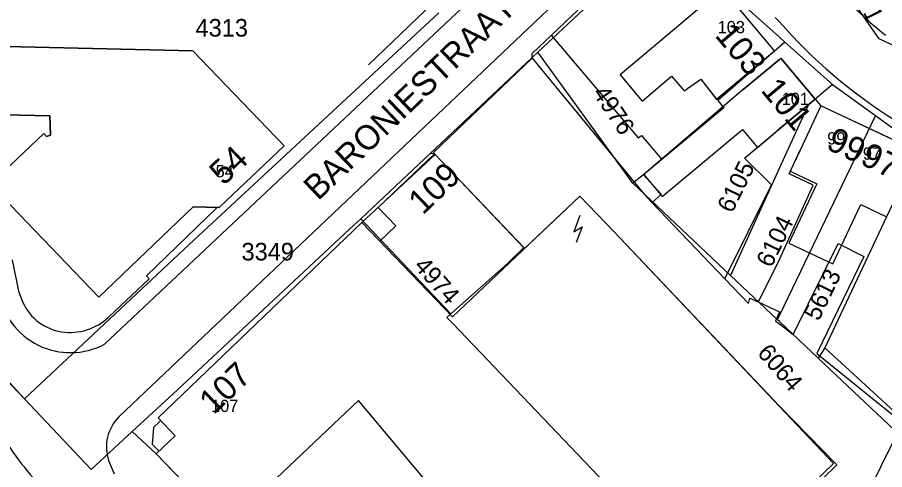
# Model space of a CAD drawing. Extents: x 148816 to 151297, y 399515 to 402500.
# Drawn here: x 149922.2 to 150010.8, y 399902.3 to 399948.5 of the extents above; entities that cross this region are included whole.
import ezdxf

# ---------------------------------------------------------------- set-up
doc = ezdxf.new("R2010")
doc.units = 0
for name, color, linetype in [('B01 Hoofdgebouw  [D] Norm', 7, 'Continuous'), ('B01 Hoofdgebouw  [T] Norm', 7, 'Continuous'), ('B01 hoofgebouw', 7, 'Continuous'), ('G01 perceelsgrens', 7, 'Continuous'), ('Q01 Spoorrail  [D] Norm', 7, 'Continuous'), ('S05 Water  Norm', 7, 'Continuous'), ('T04 Haag heg  [D] Gem', 7, 'Continuous'), ('V00 Kant verharding algemeen  [T] Norm', 7, 'Continuous'), ('Z01 perceelnummer', 7, 'Continuous'), ('Z02 huisnummer', 7, 'Continuous'), ('Z02 Huisnummer  [Tekst] Norm', 7, 'Continuous'), ('Z06 straatnaam', 7, 'Continuous')]:
    doc.layers.add(name, color=color, linetype=linetype)

msp = doc.modelspace()

# ---------------------------------------------------------------- linework, layer by layer
at = {"layer": 'B01 Hoofdgebouw  [D] Norm'}
for p, q in [((149986, 399939.97), (149988.995, 399942.548)), ((149988.995, 399942.548), (149990.294, 399941.039)), ((149990.294, 399941.039), (149991.97, 399942.211)), ((149991.97, 399942.211), (149993.623, 399940.127)), ((149993.623, 399940.127), (149995.67, 399941.91)), ((149996.31, 399941.16), (149986.131, 399932.465)), ((149996.422, 399934.153), (149999.8, 399936.97)), ((149999.193, 399931.434), (149996.422, 399934.153)), ((149986.131, 399932.465), (149987.936, 399930.483)), ((149994.447, 399921.842), (149999.193, 399931.434)), ((149987.936, 399930.483), (149986.996, 399929.592)), ((149986.996, 399929.592), (149994.447, 399921.842)), ((150000, 399908.819), (149983.08, 399926.66)), ((150000, 399923.81), (149997.828, 399919.479)), ((149997.828, 399919.479), (150000.014, 399918.464)), ((150000.014, 399918.464), (149999.608, 399917.523)), ((149999.608, 399917.523), (150000, 399917.248))]:
    msp.add_line(p, q, dxfattribs=at)
for points in [[(150000, 399923.81), (150003.456, 399931.405), (150000.992, 399932.571), (150002.12, 399934.97)], [(150000, 399917.248), (150001.424, 399916.148), (150006.013, 399925.451), (150008.629, 399924.126), (150003.835, 399914.187), (150012.49, 399907.184), (150021.5, 399925.77)], [(150000, 399897.126), (150005.851, 399902.817), (150000, 399908.819)]]:
    msp.add_lwpolyline(points, dxfattribs=at)
at = {"layer": 'B01 Hoofdgebouw  [T] Norm'}
for p, q in [((149994.2, 399951.47), (149983.73, 399942.66)), ((149999.51, 399945.12), (149994.2, 399951.47)), ((149940.11, 399945.12), (149921.08, 399945.56)), ((149949.42, 399935.4), (149940.11, 399945.12)), ((149995.67, 399941.91), (149999.51, 399945.12)), ((150000, 399944.23), (149996.31, 399941.16)), ((150000.15, 399944.36), (150000, 399944.235)), ((150003.64, 399940.18), (150000.15, 399944.36)), ((149983.73, 399942.66), (149986, 399939.97)), ((150000, 399937.14), (150003.64, 399940.18)), ((150004.25, 399939.5), (150002.12, 399934.97)), ((150014.36, 399934.73), (150004.25, 399939.5)), ((149920.93, 399938.58), (149925.5, 399938.48)), ((149925.5, 399938.48), (149925.56, 399936.51)), ((149999.8, 399936.97), (150000, 399937.14)), ((149924.88, 399936.68), (149920.8, 399932.8)), ((149925.17, 399936.37), (149924.88, 399936.68)), ((149925.56, 399936.51), (149925.17, 399936.37)), ((149942.79, 399929.1), (149949.42, 399935.4)), ((149920.74, 399930.14), (149930.49, 399919.95)), ((149983.08, 399926.66), (149979.64, 399930.29)), ((149930.49, 399919.95), (149940.14, 399929.17)), ((149940.14, 399929.17), (149942.79, 399929.1)), ((149957.38, 399927.58), (149936.55, 399907.62)), ((149966.61, 399917.942), (149957.38, 399927.58)), ((149936.55, 399907.62), (149938.29, 399905.81)), ((149938.29, 399905.81), (149936.37, 399903.94)), ((149936.37, 399903.94), (149956.46, 399883.17))]:
    msp.add_line(p, q, dxfattribs=at)
msp.add_lwpolyline([(149979.64, 399930.29), (149966.61, 399917.942)], dxfattribs=at)
at = {"layer": 'B01 hoofgebouw'}
for points in [[(149995.671, 399941.91), (149999.51, 399945.12), (149994.2, 399951.47), (149983.73, 399942.66), (149986, 399939.97)], [(149925.5, 399938.48), (149920.93, 399938.58), (149921.08, 399945.56), (149940.11, 399945.12), (149949.42, 399935.4), (149942.79, 399929.1), (149940.14, 399929.17), (149930.49, 399919.95), (149920.74, 399930.14), (149920.8, 399932.8), (149924.88, 399936.68), (149925.17, 399936.37), (149925.56, 399936.51), (149925.5, 399938.48)], [(149996.31, 399941.16), (150000, 399944.234)], [(150000, 399944.234), (150000.151, 399944.36), (150003.64, 399940.18), (150000, 399937.137)], [(149986, 399939.97), (149988.995, 399942.548), (149990.294, 399941.039), (149991.97, 399942.211), (149993.589, 399940.168), (149995.671, 399941.91)], [(149996.31, 399941.16), (149986.16, 399932.491), (149988.039, 399930.244), (149996.224, 399937.089), (149997.754, 399935.26), (149999.8, 399936.97)], [(150021.5, 399925.77), (150023.7, 399930.26), (150023.19, 399930.51), (150018.89, 399931.54), (150017.86, 399932.02), (150014.36, 399934.73), (150004.25, 399939.5), (150002.12, 399934.97)], [(150000, 399937.137), (149999.8, 399936.97)], [(149983.08, 399926.66), (149979.64, 399930.29), (149973.99, 399924.94), (149964.77, 399934.61), (149959.04, 399929.12), (149960.84, 399927.24), (149959.19, 399925.69), (149957.38, 399927.58), (149936.55, 399907.62)], [(150002.12, 399934.97), (150001.105, 399932.811), (150003.826, 399931.527), (150000.972, 399925.478), (150005.451, 399923.365), (150008.308, 399929.42), (150010.946, 399928.175), (150004.625, 399914.779), (150012.991, 399907.13), (150023.869, 399930.177), (150023.7, 399930.26)], [(149983.08, 399926.66), (150000, 399908.805)], [(150000, 399908.805), (150005.528, 399902.971)], [(149936.55, 399907.62), (149938.29, 399905.81), (149936.37, 399903.94), (149956.46, 399883.17), (149960.05, 399886.65)], [(150000, 399897.624), (150005.528, 399902.971)]]:
    msp.add_lwpolyline(points, dxfattribs=at)
at = {"layer": 'G01 perceelsgrens'}
for points in [[(149922.9, 399909.563), (149921.399, 399911.255), (149918.52, 399927.748), (149918.826, 399936.319), (149919.492, 399955.614), (149922.06, 399965.172), (149922.242, 399965.791)], [(150013.718, 399944.692), (150010.182, 399946.351), (150000, 399961.012)], [(149988.187, 399957.056), (150000, 399946.511)], [(149975.34, 399944.979), (149986.693, 399955.651)], [(149965.219, 399949.005), (149939.727, 399925.343), (149922.9, 399909.563)], [(150000, 399946.511), (150000.564, 399946.008)], [(150000.564, 399946.008), (150000, 399945.518)], [(150000.564, 399946.008), (150005.413, 399941.679)], [(150000, 399945.518), (149993.704, 399940.047), (149994.318, 399939.313), (149986.16, 399932.491), (149985.022, 399931.608)], [(149964.341, 399934.639), (149975.34, 399944.979)], [(149985.022, 399931.608), (149975.34, 399944.979)], [(150005.413, 399941.679), (150002.926, 399939.583), (150000, 399933.163)], [(150005.413, 399941.679), (150009.811, 399938.499)], [(150009.811, 399938.499), (150000, 399918.131)], [(150009.811, 399938.499), (150014.32, 399935.248)], [(149957.247, 399927.969), (149964.341, 399934.639)], [(149966.456, 399918.253), (149972.19, 399923.374), (149973.915, 399925.019), (149964.77, 399934.61), (149964.341, 399934.639)], [(150014.32, 399935.248), (150010.946, 399928.175), (150004.625, 399914.779), (150003.948, 399913.731)], [(150000, 399933.163), (149994.997, 399922.186)], [(149994.997, 399922.186), (149985.022, 399931.608)], [(149933.917, 399906.227), (149938.511, 399910.47), (149956.132, 399926.921), (149957.247, 399927.969)], [(149966.456, 399918.253), (149957.247, 399927.969)], [(149999.778, 399917.67), (149994.997, 399922.186)], [(149912.486, 399920.514), (149922.9, 399909.563)], [(149997.832, 399884.586), (149966.653, 399917.284), (149966.059, 399917.898), (149966.456, 399918.253)], [(150000, 399918.131), (149999.778, 399917.67)], [(150000, 399917.46), (149999.778, 399917.67)], [(150003.948, 399913.731), (150000, 399917.46)], [(150012.365, 399905.781), (150003.948, 399913.731)], [(149922.9, 399909.563), (149929.711, 399902.343)], [(149969.248, 399894.834), (149957.014, 399909.398), (149943.487, 399896.582)], [(149929.711, 399902.343), (149933.917, 399906.227)], [(149943.487, 399896.582), (149936.37, 399903.94), (149933.917, 399906.227)]]:
    msp.add_lwpolyline(points, dxfattribs=at)
at = {"layer": 'Q01 Spoorrail  [D] Norm'}
for centre, radius, start, end in [((149374.899, 399222.566), 839.824, 47.976611, 67.901486), ((149374.899, 399222.566), 838.324, 47.976611, 67.901486), ((151998.933, 402054.677), 2999.25, 225.295789, 226.202153)]:
    msp.add_arc(centre, radius, start, end, dxfattribs=at)
at = {"layer": 'S05 Water  Norm'}
for p, q in [((149979.622, 399928.295), (149979.006, 399926.64)), ((149979.006, 399926.64), (149979.86, 399927.146)), ((149979.86, 399927.146), (149979.243, 399925.537))]:
    msp.add_line(p, q, dxfattribs=at)
at = {"layer": 'T04 Haag heg  [D] Gem'}
for p, q in [((149976.712, 399946.706), (149985.57, 399936.229)), ((149974.77, 399944.36), (149986.157, 399930.507)), ((149985.57, 399936.229), (149985.925, 399936.458)), ((149985.925, 399936.458), (149987.985, 399934.018)), ((149986.157, 399930.507), (149986.996, 399929.592)), ((149994.447, 399921.842), (149996.837, 399919.3)), ((149996.837, 399919.3), (149996.989, 399919.86)), ((149996.989, 399919.86), (149997.828, 399919.479))]:
    msp.add_line(p, q, dxfattribs=at)
for points in [[(149958.034, 399943.684), (149975.166, 399960.133), (149973.31, 399962.775)], [(150001.583, 399887.918), (150008.971, 399899.787), (150011.903, 399905.735)]]:
    msp.add_lwpolyline(points, dxfattribs=at)
at = {"layer": 'V00 Kant verharding algemeen  [T] Norm'}
for p, q in [((149982.114, 399963.161), (149931.1, 399915.16)), ((149986.31, 399958.79), (149932.54, 399907.73)), ((149974.76, 399944.85), (149989.04, 399958.43)), ((150000, 399948.072), (149999.58, 399948.54)), ((149964.67, 399934.72), (149974.77, 399944.36)), ((149974.77, 399944.36), (149974.76, 399944.85)), ((149957.38, 399927.58), (149964.856, 399934.515)), ((149964.856, 399934.515), (149964.67, 399934.72)), ((149942.6, 399929.1), (149935.37, 399922.15)), ((149921.66, 399923.76), (149922.3, 399920.57)), ((149935.37, 399922.15), (149935.65, 399921.83)), ((149935.65, 399921.83), (149931.51, 399917.93)), ((149922.3, 399920.57), (149922.76, 399919.41)), ((149936.81, 399907.34), (149936.09, 399906.64)), ((149936.09, 399906.64), (149935.95, 399904.93)), ((149935.95, 399904.93), (149936.67, 399904.22)), ((149931.5, 399903.27), (149932.08, 399901.9))]:
    msp.add_line(p, q, dxfattribs=at)
msp.add_lwpolyline([(150003.64, 399940.18), (150004.25, 399939.5)], dxfattribs=at)
for centre, radius, start, end in [((150045.183, 399988.89), 54.397, 213.83783, 230.82582), ((150040.272, 399983.469), 53.615, 221.31152, 237.86093), ((149927.607, 399921.736), 7.446, 189.78625, 297.97587), ((149927.471, 399921.544), 5.171, 204.36736, 261.42891), ((149927.582, 399922.063), 5.702, 261.1001, 313.54009), ((149935.712, 399904.639), 4.429, 135.74199, 198.00619), ((149958.494, 399930.471), 45.221, 212.70099, 222.17423)]:
    msp.add_arc(centre, radius, start, end, dxfattribs=at)

# ---------------------------------------------------------------- texts
at = {"layer": 'Z01 perceelnummer'}
for s, rotation, p in [('4651', 295.90358, (150006.75, 399952.689)), ('4976', 303.54715, (149980.87, 399940.811)), ('6105', 63.89929, (149995.177, 399928.45)), ('6104', 64.2057, (149999.176, 399922.876)), ('4974', 311.63354, (149962.595, 399923.082)), ('5613', 64.07869, (150004.015, 399917.436)), ('6064', 311.02413, (149997.659, 399914.209))]:
    msp.add_text(s, height=1.8, rotation=rotation, dxfattribs=at).set_placement(p)
for s, p in [('4313', (149940.381, 399946.573)), ('3349', (149945.076, 399923.706))]:
    msp.add_text(s, height=1.8, dxfattribs=at).set_placement(p)
at = {"layer": 'Z02 huisnummer'}
for s, rotation, p in [('103', 309.8863, (149993.327, 399946.666)), ('101', 309.84957, (149998.024, 399941.054)), ('99', 334.79278, (150004.654, 399935.161)), ('54', 43.54158, (149943.26, 399931.27)), ('97', 333.89618, (150008.128, 399933.616)), ('109', 43.78457, (149963.588, 399928.283)), ('107', 43.78457, (149942.237, 399907.874))]:
    msp.add_text(s, height=2.5, rotation=rotation, dxfattribs=at).set_placement(p)
at = {"layer": 'Z02 Huisnummer  [Tekst] Norm'}
for s, height, p in [('103', 1.249, (149993.7, 399946.92)), ('101', 1.25, (150000.232, 399939.586)), ('99', 1.25, (150004.885, 399935.55)), ('97', 1.25, (150008.527, 399933.999)), ('54', 1.249, (149942.43, 399932.2)), ('107', 1.249, (149941.96, 399908.23))]:
    msp.add_text(s, height=height, dxfattribs=at).set_placement(p)
at = {"layer": 'Z06 straatnaam'}
msp.add_text('BARONIESTRAAT', height=2.5, rotation=43.78457, dxfattribs=at).set_placement((149952.895, 399929.739))

doc.saveas('drawing.dxf')
